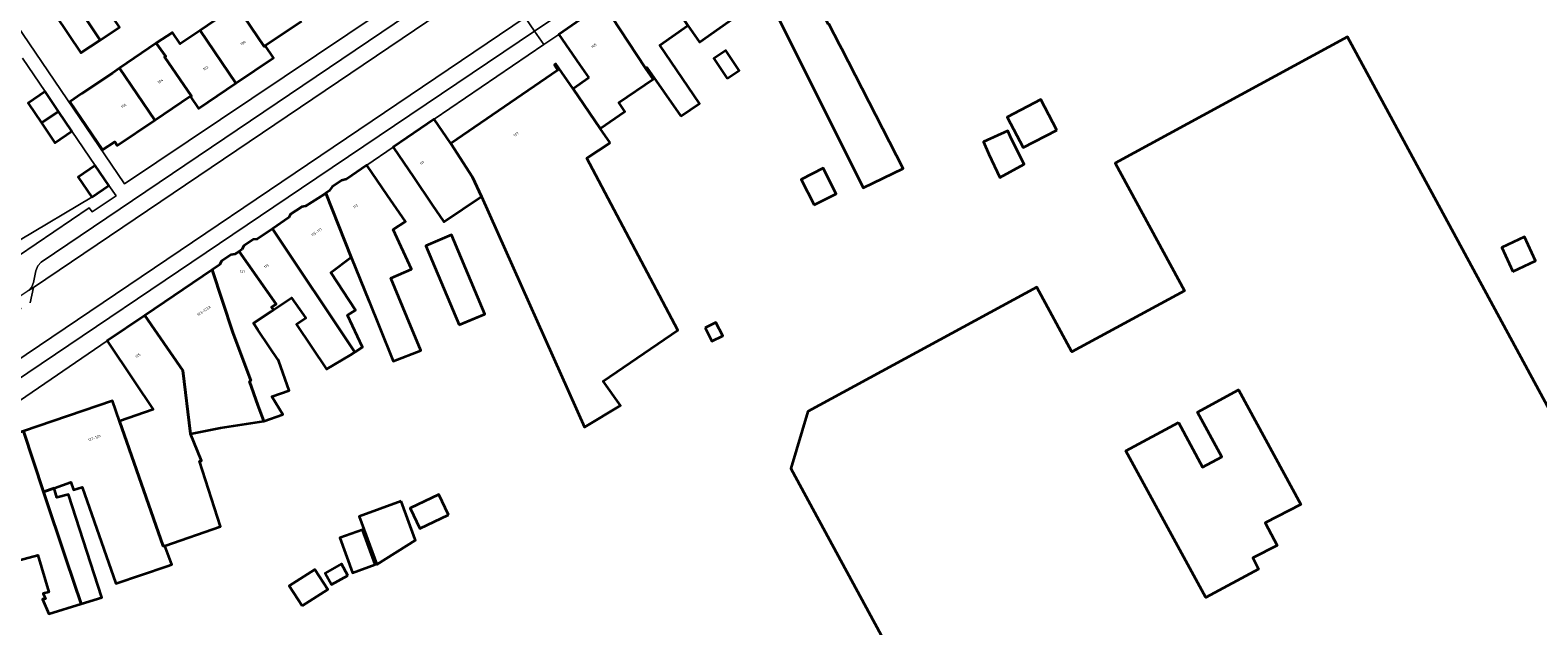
# Model space of a CAD drawing. Header units: metres. Extents: x 197700 to 204338, y 317132 to 325229.
# Tile 443 of 656: x 200775 to 200981, y 319383 to 319464. Entities that reach past the tile are written whole.
import ezdxf
from ezdxf.enums import TextEntityAlignment as Align

# ---------------------------------------------------------------- set-up
doc = ezdxf.new("R2010")
doc.units = ezdxf.units.M
for name, color, linetype, lineweight in [('B-WE-GR-BEPLANTING_CULTUUR_BODEMBEDEKKER-GV', 90, 'Continuous', 18), ('B-WE-IE-TERREINAFSCHEIDING_KUNSTMATIG_MUUR-G', 90, 'IE-TERREINAFSCHEIDING-KUNSTMATIG-DICHT', 18), ('B-WE-OG-BEBOUWING-GV', 7, 'Continuous', 35), ('B-WE-OG-BEBOUWING-T18', 10, 'Continuous', 18), ('B-WE-OG-TERREIN_CULTUURSCHEIDING-GV', 7, 'Continuous', 18), ('B-WE-OG-TERREIN_ERF-GV', 7, 'Continuous', 18), ('B-WE-VH-VERHARDING_ASFALT-GV', 252, 'Continuous', 18), ('B-WE-VH-VERHARDING_BETONSTRAATSTEEN-GV', 252, 'Continuous', 18), ('B-WE-VH-VERHARDING_TEGEL-GV', 252, 'Continuous', 18)]:
    doc.layers.add(name, color=color, linetype=linetype, lineweight=lineweight)
doc.styles.add('NLCS-ISO-M200-T18', font='NLCS-ISO.ttf', dxfattribs={"height": 0.36})
doc.linetypes.add('IE-TERREINAFSCHEIDING-KUNSTMATIG-DICHT', pattern='A,8,-1,[82,NLCS.SHX,S=0.75,R=90,X=0,Y=0],-1', length=10)

msp = doc.modelspace()

# ---------------------------------------------------------------- linework, layer by layer
at = {"layer": 'B-WE-GR-BEPLANTING_CULTUUR_BODEMBEDEKKER-GV'}
for points in [[(200775.63, 319429.266), (200774.979, 319428.826), (200774.785, 319428.695), (200772.259, 319426.99), (200773.965, 319426.392)], [(200775.191, 319427.132), (200775.63, 319429.266)]]:
    msp.add_lwpolyline(points, dxfattribs=at)
at = {"layer": 'B-WE-IE-TERREINAFSCHEIDING_KUNSTMATIG_MUUR-G'}
msp.add_lwpolyline([(200773.812, 319435.769), (200783.592, 319441.574)], dxfattribs=at)
at = {"layer": 'B-WE-OG-BEBOUWING-GV'}
for points in [[(200812.159, 319465.569), (200807.212, 319472.821), (200807.147, 319472.777), (200804.7, 319476.672), (200801.232, 319481.642), (200798.62, 319479.872), (200801.424, 319475.732), (200804.592, 319471.063), (200802.109, 319469.397), (200803.287, 319467.642), (200803.233, 319467.606), (200803.352, 319467.433), (200803.466, 319467.486), (200807.084, 319462.134), (200807.227, 319462.24)], [(200884.069, 319465.23), (200883.97, 319465.178), (200875.39, 319483.004), (200874.988, 319482.742), (200870.154, 319479.521), (200874.866, 319470.219), (200875.052, 319470.327), (200888.719, 319442.83), (200894.164, 319445.48), (200885.811, 319461.821), (200885.569, 319462.295)], [(200859.91, 319472.488), (200864.849, 319464.994), (200866.43, 319462.733), (200871.971, 319466.608), (200870.39, 319468.869), (200870.701, 319469.086), (200871.206, 319468.101), (200874.866, 319470.219), (200870.154, 319479.521), (200870.079, 319479.471)], [(200863.878, 319452.616), (200866.421, 319454.326), (200861.007, 319462.308), (200864.849, 319464.994), (200859.91, 319472.488), (200853.299, 319467.949), (200859.079, 319459.172), (200859.221, 319459.267)], [(200781.265, 319468.162), (200784.734, 319463.011), (200787.356, 319464.777), (200783.887, 319469.928)], [(200784.734, 319463.011), (200781.265, 319468.162), (200778.643, 319466.396), (200782.112, 319461.245)], [(200803.242, 319457.135), (200808.346, 319460.582), (200807.227, 319462.24), (200807.084, 319462.134), (200803.466, 319467.486), (200803.352, 319467.433), (200803.233, 319467.606), (200798.344, 319464.325)], [(200851.316, 319457.829), (200849.185, 319456.366), (200852.874, 319450.958), (200856.262, 319453.278), (200855.449, 319454.496), (200860.098, 319457.688), (200859.079, 319459.172), (200853.299, 319467.949), (200847.23, 319463.782), (200850.06, 319459.66)], [(200792.206, 319452.085), (200797.019, 319455.329), (200797.17, 319455.353), (200793.498, 319460.724), (200793.69, 319460.751), (200792.381, 319462.568), (200787.347, 319459.155)], [(200792.433, 319462.603), (200792.381, 319462.568), (200793.69, 319460.751), (200793.498, 319460.724), (200797.17, 319455.353), (200797.019, 319455.329), (200798.135, 319453.686), (200803.242, 319457.135), (200798.344, 319464.325), (200795.64, 319462.506), (200794.603, 319464.046)], [(200995.313, 319388.465), (200954.725, 319463.431), (200923.064, 319446.214), (200932.53, 319428.807), (200917.185, 319420.489), (200912.389, 319429.308), (200881.168, 319412.33), (200878.854, 319404.535), (200913.211, 319341.12), (200913.84, 319339.959), (200914.292, 319340.217), (200914.981, 319338.962), (200923.998, 319343.906), (200923.902, 319344.081), (200946.913, 319356.653), (200946.985, 319356.521), (200950.853, 319358.631), (200950.718, 319358.881), (200997.686, 319384.314), (200997.581, 319384.508), (200997.485, 319384.455)], [(200870.183, 319457.742), (200871.835, 319458.833), (200870.027, 319461.572), (200868.374, 319460.481)], [(200787.347, 319459.155), (200786.392, 319458.508), (200782.254, 319455.703), (200780.614, 319454.591), (200785.073, 319448.013), (200786.713, 319449.124), (200787.058, 319448.615), (200792.206, 319452.085)], [(200854.227, 319448.975), (200852.874, 319450.958), (200849.185, 319456.366), (200846.86, 319459.774), (200846.637, 319459.617), (200847.134, 319458.878), (200832.507, 319448.901), (200835.5, 319444.317), (200836.718, 319441.657), (200850.733, 319410.175), (200855.67, 319413.145), (200853.303, 319416.463), (200863.458, 319423.43), (200851.083, 319446.884)], [(200779.065, 319453.274), (200777.239, 319455.973), (200774.903, 319454.393), (200776.729, 319451.694)], [(200915.126, 319450.725), (200912.962, 319454.876), (200908.377, 319452.486), (200910.541, 319448.335)], [(200776.729, 319451.694), (200778.555, 319448.994), (200780.891, 319450.574), (200779.065, 319453.274)], [(200827.465, 319444.245), (200829.986, 319440.541), (200831.553, 319438.192), (200836.718, 319441.657), (200835.5, 319444.317), (200832.507, 319448.901), (200830.267, 319452.199), (200824.652, 319448.379)], [(200908.895, 319449.583), (200908.442, 319450.603), (200905.11, 319449.12), (200905.857, 319447.442), (200907.372, 319444.264), (200910.652, 319446.075)], [(200783.592, 319441.574), (200785.923, 319443.161), (200784.064, 319445.89), (200781.733, 319444.303)], [(200815.498, 319442.112), (200818.966, 319433.387), (200821.395, 319427.331), (200822.803, 319423.82), (200824.681, 319419.19), (200828.432, 319420.646), (200826.515, 319425.246), (200824.335, 319430.527), (200827.148, 319431.757), (200824.677, 319437.173), (200826.328, 319438.265), (200823.901, 319441.8), (200821.07, 319445.924), (200818.321, 319444.037), (200817.606, 319443.845), (200816.346, 319442.988), (200815.937, 319442.414)], [(200882.047, 319440.529), (200885.034, 319442.044), (200883.279, 319445.506), (200880.292, 319443.991)], [(200815.498, 319442.112), (200815.311, 319441.984), (200812.74, 319440.322), (200812.221, 319440.273), (200810.695, 319439.235), (200810.462, 319438.796), (200808.223, 319437.268), (200819.457, 319420.426), (200820.499, 319421.097), (200818.459, 319425.48), (200819.532, 319426.138), (200816.166, 319431.3), (200818.966, 319433.387)], [(200808.223, 319437.268), (200806.145, 319435.85), (200805.598, 319435.771), (200804.323, 319434.907), (200804.044, 319434.426), (200803.67, 319434.17), (200808.703, 319426.962), (200808.099, 319426.564), (200808.343, 319426.195), (200810.791, 319427.849), (200812.443, 319425.514), (200812.745, 319425.076), (200811.48, 319424.187), (200815.565, 319418.102), (200818.809, 319420.008), (200819.457, 319420.426)], [(200833.686, 319424.133), (200835.844, 319425.045), (200837.182, 319425.61), (200832.614, 319436.423), (200829.118, 319434.946)], [(200977.281, 319431.436), (200980.385, 319432.876), (200978.863, 319436.158), (200975.758, 319434.717)], [(200799.981, 319431.633), (200802.821, 319423.09), (200805.247, 319416.554), (200805.07, 319416.438), (200806.243, 319413.198), (200807.06, 319410.986), (200809.64, 319411.939), (200808.126, 319414.371), (200810.508, 319415.192), (200809.108, 319419.177), (200808.941, 319419.427), (200807.822, 319421.103), (200806.241, 319423.471), (200805.641, 319424.37), (200808.032, 319425.985), (200808.343, 319426.195), (200808.099, 319426.564), (200808.703, 319426.962), (200803.67, 319434.17), (200803.1, 319433.78), (200802.546, 319433.69), (200801.274, 319432.821), (200801.007, 319432.328)], [(200797.048, 319409.278), (200801.12, 319410.103), (200807.06, 319410.986), (200806.243, 319413.198), (200805.07, 319416.438), (200805.247, 319416.554), (200802.821, 319423.09), (200799.981, 319431.633), (200790.831, 319425.434), (200795.983, 319417.919)], [(200790.831, 319425.434), (200785.69, 319421.951), (200789.362, 319416.455), (200791.938, 319412.599), (200787.355, 319411.013), (200793.335, 319393.944), (200793.536, 319394.014), (200801.149, 319396.659), (200798.251, 319405.54), (200798.523, 319405.596), (200797.048, 319409.278), (200795.983, 319417.919)], [(200867.189, 319423.732), (200868.109, 319421.917), (200869.586, 319422.666), (200868.666, 319424.481)], [(200931.709, 319410.845), (200934.992, 319404.749), (200937.598, 319406.158), (200934.314, 319412.254), (200939.892, 319415.269), (200948.381, 319399.658), (200943.542, 319397.154), (200945.143, 319394.062), (200941.823, 319392.344), (200942.608, 319390.828), (200935.435, 319386.928), (200924.537, 319406.968)], [(200774.304, 319409.637), (200777.031, 319401.389), (200778.446, 319401.857), (200780.714, 319402.674), (200781.084, 319401.625), (200782.259, 319401.984), (200786.88, 319388.854), (200793.87, 319391.231), (200794.484, 319391.44), (200793.536, 319394.014), (200793.335, 319393.944), (200787.355, 319411.013), (200786.405, 319413.785)], [(200768.167, 319400.779), (200771.333, 319391.422), (200776.221, 319392.71), (200777.736, 319387.656), (200776.963, 319387.514), (200777.296, 319386.753), (200776.894, 319386.711), (200777.749, 319384.726), (200782.164, 319386.086), (200780.093, 319392.129), (200777.031, 319401.389), (200774.304, 319409.637), (200769.018, 319407.825), (200770.246, 319404.06), (200771.02, 319401.687), (200768.41, 319400.861)], [(200777.031, 319401.389), (200780.093, 319392.129), (200782.164, 319386.086), (200784.953, 319386.946), (200780.431, 319400.999), (200778.822, 319400.604), (200778.446, 319401.857)], [(200832.229, 319398.247), (200830.913, 319401.01), (200826.974, 319399.135), (200828.29, 319396.371)], [(200825.747, 319400.103), (200820.024, 319397.99), (200822.434, 319391.464), (200827.722, 319394.752), (200827.688, 319394.846)], [(200820.477, 319396.2), (200817.38, 319395.073), (200819.112, 319390.314), (200822.209, 319391.442)], [(200812.266, 319385.792), (200815.753, 319388.026), (200813.996, 319390.77), (200810.508, 319388.536)], [(200818.5, 319389.972), (200817.609, 319391.543), (200815.393, 319390.286), (200816.285, 319388.715)]]:
    msp.add_lwpolyline(points, close=True, dxfattribs=at)
at = {"layer": 'B-WE-OG-TERREIN_CULTUURSCHEIDING-GV'}
msp.add_lwpolyline([(200759.67, 319427.424), (200761.733, 319423.899), (200772.531, 319431.215), (200773.621, 319433.55), (200783.244, 319440.134), (200783.621, 319439.567), (200786.901, 319441.748), (200785.923, 319443.161), (200783.592, 319441.574), (200773.812, 319435.769), (200766.202, 319431.278)], close=True, dxfattribs=at)
at = {"layer": 'B-WE-OG-TERREIN_ERF-GV'}
for points in [[(200773.4, 319465.233), (200773.291, 319465.15), (200788.068, 319443.377), (200831.594, 319472.645), (200831.479, 319472.779), (200828.694, 319476.932), (200825.424, 319481.808), (200828.695, 319484.073), (200826.101, 319487.821), (200826.086, 319489.173), (200826.748, 319489.631), (200823.524, 319493.404), (200826.463, 319495.975), (200823.093, 319500), (200821.739, 319501.567)], [(200884.069, 319465.23), (200885.569, 319462.295), (200885.811, 319461.821), (200894.164, 319445.48), (200888.719, 319442.83), (200875.052, 319470.327)], [(200871.971, 319466.608), (200866.43, 319462.733), (200864.849, 319464.994), (200861.007, 319462.308), (200866.421, 319454.326), (200863.878, 319452.616), (200859.221, 319459.267), (200859.079, 319459.172), (200860.098, 319457.688), (200855.449, 319454.496), (200856.262, 319453.278), (200852.874, 319450.958), (200854.227, 319448.975), (200851.083, 319446.884), (200863.458, 319423.43), (200853.303, 319416.463), (200855.67, 319413.145), (200850.733, 319410.175), (200836.718, 319441.657), (200831.553, 319438.192), (200829.986, 319440.541), (200827.465, 319444.245), (200824.652, 319448.379), (200821.07, 319445.924), (200823.901, 319441.8), (200826.328, 319438.265), (200824.677, 319437.173), (200827.148, 319431.757), (200824.335, 319430.527), (200826.515, 319425.246), (200828.432, 319420.646), (200824.681, 319419.19), (200822.803, 319423.82), (200821.395, 319427.331), (200818.966, 319433.387), (200816.166, 319431.3), (200819.532, 319426.138), (200818.459, 319425.48), (200820.499, 319421.097), (200819.457, 319420.426), (200818.809, 319420.008), (200815.565, 319418.102), (200811.48, 319424.187), (200812.745, 319425.076), (200812.443, 319425.514), (200810.791, 319427.849), (200808.343, 319426.195), (200808.032, 319425.985), (200805.641, 319424.37), (200806.241, 319423.471), (200807.822, 319421.103), (200808.941, 319419.427), (200809.108, 319419.177), (200810.508, 319415.192), (200808.126, 319414.371), (200809.64, 319411.939), (200807.06, 319410.986), (200801.12, 319410.103), (200797.048, 319409.278), (200798.523, 319405.596), (200798.251, 319405.54), (200801.149, 319396.659), (200793.536, 319394.014), (200794.484, 319391.44), (200793.87, 319391.231), (200786.88, 319388.854), (200782.259, 319401.984), (200781.084, 319401.625), (200780.714, 319402.674), (200778.446, 319401.857), (200778.822, 319400.604), (200780.431, 319400.999), (200784.953, 319386.946), (200782.164, 319386.086), (200777.749, 319384.726), (200776.894, 319386.711), (200777.296, 319386.753), (200776.963, 319387.514), (200777.736, 319387.656), (200776.221, 319392.71), (200771.333, 319391.422)], [(200812.159, 319465.569), (200807.227, 319462.24), (200808.346, 319460.582), (200803.242, 319457.135), (200798.135, 319453.686), (200797.019, 319455.329), (200792.206, 319452.085), (200787.058, 319448.615), (200786.713, 319449.124), (200785.073, 319448.013), (200780.614, 319454.591), (200782.254, 319455.703), (200786.392, 319458.508), (200787.347, 319459.155), (200792.381, 319462.568), (200792.433, 319462.603), (200794.603, 319464.046), (200795.64, 319462.506), (200798.344, 319464.325), (200803.233, 319467.606)], [(200773.812, 319435.769), (200783.592, 319441.574), (200781.733, 319444.303), (200784.064, 319445.89), (200780.891, 319450.574), (200778.555, 319448.994), (200776.729, 319451.694), (200774.903, 319454.393), (200777.239, 319455.973), (200774.143, 319460.552)]]:
    msp.add_lwpolyline(points, dxfattribs=at)
for points in [[(200784.734, 319463.011), (200782.112, 319461.245), (200778.643, 319466.396), (200781.265, 319468.162), (200783.887, 319469.928), (200787.356, 319464.777)], [(200832.507, 319448.901), (200847.134, 319458.878), (200846.637, 319459.617), (200846.86, 319459.774), (200849.185, 319456.366), (200851.316, 319457.829), (200850.06, 319459.66), (200847.23, 319463.782), (200845.184, 319462.385), (200830.267, 319452.199)], [(200913.211, 319341.12), (200878.854, 319404.535), (200881.168, 319412.33), (200912.389, 319429.308), (200917.185, 319420.489), (200932.53, 319428.807), (200923.064, 319446.214), (200954.725, 319463.431), (200995.313, 319388.465), (200997.485, 319384.455), (200997.581, 319384.508), (200997.686, 319384.314), (200950.718, 319358.881), (200950.853, 319358.631), (200946.985, 319356.521), (200946.913, 319356.653), (200923.902, 319344.081), (200923.998, 319343.906), (200914.981, 319338.962), (200914.292, 319340.217), (200913.84, 319339.959)], [(200871.835, 319458.833), (200870.183, 319457.742), (200868.374, 319460.481), (200870.027, 319461.572)], [(200915.126, 319450.725), (200910.541, 319448.335), (200908.377, 319452.486), (200912.962, 319454.876)], [(200908.895, 319449.583), (200910.652, 319446.075), (200907.372, 319444.264), (200905.857, 319447.442), (200905.11, 319449.12), (200908.442, 319450.603)], [(200885.034, 319442.044), (200882.047, 319440.529), (200880.292, 319443.991), (200883.279, 319445.506)], [(200835.844, 319425.045), (200833.686, 319424.133), (200829.118, 319434.946), (200832.614, 319436.423), (200837.182, 319425.61)], [(200977.281, 319431.436), (200975.758, 319434.717), (200978.863, 319436.158), (200980.385, 319432.876)], [(200868.109, 319421.917), (200867.189, 319423.732), (200868.666, 319424.481), (200869.586, 319422.666)], [(200785.69, 319421.951), (200772.895, 319413.211), (200772.761, 319413.409), (200765.675, 319408.621), (200765.725, 319408.54), (200767.371, 319403.133), (200767.648, 319403.213), (200768.41, 319400.861), (200771.02, 319401.687), (200770.246, 319404.06), (200769.018, 319407.825), (200774.304, 319409.637), (200786.405, 319413.785), (200787.355, 319411.013), (200791.938, 319412.599), (200789.362, 319416.455)], [(200934.314, 319412.254), (200937.598, 319406.158), (200934.992, 319404.749), (200931.709, 319410.845), (200924.537, 319406.968), (200935.435, 319386.928), (200942.608, 319390.828), (200941.823, 319392.344), (200945.143, 319394.062), (200943.542, 319397.154), (200948.381, 319399.658), (200939.892, 319415.269)], [(200830.913, 319401.01), (200832.229, 319398.247), (200828.29, 319396.371), (200826.974, 319399.135)], [(200825.747, 319400.103), (200827.688, 319394.846), (200827.722, 319394.752), (200822.434, 319391.464), (200820.024, 319397.99)], [(200817.38, 319395.073), (200820.477, 319396.2), (200822.209, 319391.442), (200819.112, 319390.314)], [(200812.266, 319385.792), (200810.508, 319388.536), (200813.996, 319390.77), (200815.753, 319388.026)], [(200817.609, 319391.543), (200818.5, 319389.972), (200816.285, 319388.715), (200815.393, 319390.286)]]:
    msp.add_lwpolyline(points, close=True, dxfattribs=at)
at = {"layer": 'B-WE-VH-VERHARDING_ASFALT-GV'}
msp.add_lwpolyline([(200773.965, 319426.392), (200772.259, 319426.99), (200758.462, 319417.675), (200762.408, 319411.889), (200842.656, 319466.086), (200838.714, 319471.859), (200832.778, 319467.851), (200775.63, 319429.266), (200775.191, 319427.132)], dxfattribs=at)
at = {"layer": 'B-WE-VH-VERHARDING_BETONSTRAATSTEEN-GV'}
for points in [[(200842.656, 319466.086), (200843.941, 319464.204), (200868.423, 319480.709), (200878.407, 319487.393), (200878.52, 319487.611), (200878.505, 319487.858), (200877.796, 319489.009), (200877.724, 319489.429), (200877.92, 319489.808), (200877.062, 319489.247), (200873.566, 319486.94), (200870.086, 319484.611), (200862.971, 319479.806)], [(200774.979, 319428.826), (200775.63, 319429.266), (200832.778, 319467.851), (200832.124, 319467.609), (200831.428, 319467.639), (200829.91, 319467.978), (200829.149, 319467.973), (200828.452, 319467.669), (200776.682, 319432.714), (200776.22, 319432.189), (200775.984, 319431.531), (200775.629, 319429.948), (200775.412, 319429.323)], [(200843.941, 319464.204), (200842.656, 319466.086), (200762.408, 319411.889), (200763.672, 319410.035), (200812.187, 319442.795)]]:
    msp.add_lwpolyline(points, close=True, dxfattribs=at)
at = {"layer": 'B-WE-VH-VERHARDING_TEGEL-GV'}
for points in [[(200868.423, 319480.709), (200843.941, 319464.204), (200845.184, 319462.385), (200847.23, 319463.782), (200853.299, 319467.949)], [(200838.342, 319477.374), (200837.539, 319476.841), (200831.479, 319472.779), (200831.594, 319472.645), (200788.068, 319443.377), (200773.291, 319465.15)], [(200774.979, 319428.826), (200775.412, 319429.323), (200775.629, 319429.948), (200775.984, 319431.531), (200776.22, 319432.189), (200776.682, 319432.714), (200828.452, 319467.669), (200829.149, 319467.973), (200829.91, 319467.978), (200831.428, 319467.639), (200832.124, 319467.609), (200832.778, 319467.851), (200838.714, 319471.859)], [(200772.895, 319413.211), (200785.69, 319421.951), (200790.831, 319425.434), (200799.981, 319431.633), (200801.007, 319432.328), (200801.274, 319432.821), (200802.546, 319433.69), (200803.1, 319433.78), (200803.67, 319434.17), (200804.044, 319434.426), (200804.323, 319434.907), (200805.598, 319435.771), (200806.145, 319435.85), (200808.223, 319437.268), (200810.462, 319438.796), (200810.695, 319439.235), (200812.221, 319440.273), (200812.74, 319440.322), (200815.311, 319441.984), (200815.498, 319442.112), (200815.937, 319442.414), (200816.346, 319442.988), (200817.606, 319443.845), (200818.321, 319444.037), (200821.07, 319445.924), (200824.652, 319448.379), (200830.267, 319452.199), (200845.184, 319462.385), (200843.941, 319464.204), (200812.187, 319442.795), (200763.672, 319410.035)], [(200774.143, 319460.552), (200777.239, 319455.973), (200779.065, 319453.274), (200780.891, 319450.574), (200784.064, 319445.89), (200785.923, 319443.161), (200786.901, 319441.748), (200783.621, 319439.567), (200783.244, 319440.134), (200773.621, 319433.55)]]:
    msp.add_lwpolyline(points, dxfattribs=at)

# ---------------------------------------------------------------- texts
at = {"layer": 'B-WE-OG-BEBOUWING-T18', "style": 'NLCS-ISO-M200-T18'}
for s, rotation, p in [('100', 34, (200804.195, 319462.605)), ('105', 34.4, (200852.027, 319462.224)), ('102', 34, (200799.089, 319459.157)), ('104', 33.9, (200792.933, 319457.399)), ('106', 33.9, (200787.946, 319454.038)), ('107', 34.3, (200841.435, 319450.149)), ('111', 34.2, (200828.605, 319446.23)), ('113', 34.2, (200819.536, 319440.32)), ('115-117', 34.2, (200814.238, 319436.808)), ('119', 34.1, (200807.386, 319432.151)), ('123-123A', 34.1, (200798.889, 319426.062)), ('125', 34.1, (200789.863, 319419.947)), ('127-129', 18.9, (200783.945, 319408.713))]:
    msp.add_text(s, height=0.36, rotation=rotation, dxfattribs=at).set_placement(p, align=Align.MIDDLE)
msp.add_text('121', height=0.36, dxfattribs=at).set_placement((200804.11, 319431.425), align=Align.MIDDLE)

doc.saveas('drawing.dxf')
